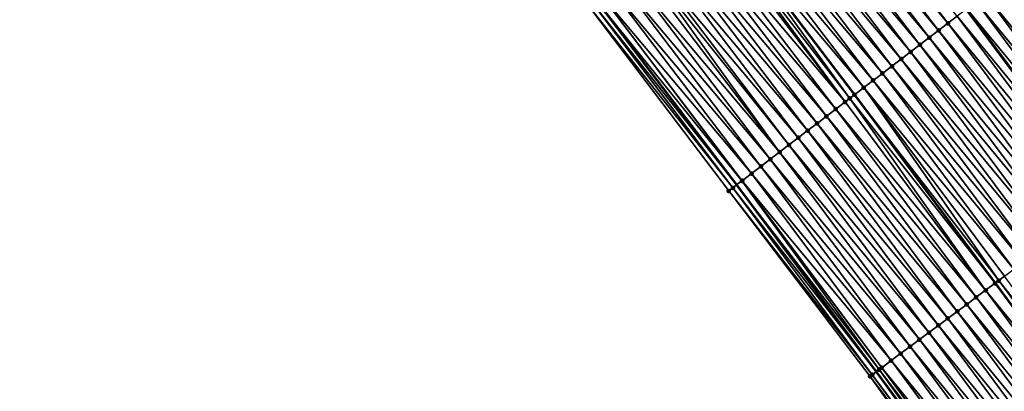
# Model space of a CAD drawing. Header units: feet. Extents: x 2017424 to 2024169, y 808042 to 818730.
# Tile 304 of 329: x 2023063 to 2023147, y 813795 to 813826. Entities that reach past the tile are written whole.
import ezdxf

# ---------------------------------------------------------------- set-up
doc = ezdxf.new("R2010")
doc.units = ezdxf.units.FT
doc.header["$MEASUREMENT"] = 0
for name, color, linetype, lineweight in [('EP_Travel Lane', 172, 'Continuous', 53), ('NB-Road Shots', 141, 'Continuous', 100), ('NB-Road X-Section', 40, 'Continuous', 13), ('STRIPING', 60, 'Continuous', 53)]:
    doc.layers.add(name, color=color, linetype=linetype, lineweight=lineweight)
doc.layers.add('I-77-MM15-17_NB-Surface-BORDER', color=7, linetype='Continuous')
doc.layers.add('I-77-MM15-17_NB-Surface-TIN', color=7, linetype='Continuous')

msp = doc.modelspace()

# ---------------------------------------------------------------- linework, layer by layer
at = {"layer": 'EP_Travel Lane'}
for points in [[(2023063.677757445, 813891.1619849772, 307.846601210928), (2023075.819066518, 813875.5859741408, 308.415438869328), (2023088.02843729, 813859.7577458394, 309.0478025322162), (2023088.02843939, 813859.7577431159, 309.0476999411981), (2023100.157989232, 813843.9934711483, 309.7289409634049), (2023112.261556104, 813828.0856312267, 310.3957956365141), (2023124.365422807, 813812.177397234, 311.0473504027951), (2023136.214691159, 813796.3151836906, 311.6503470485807), (2023148.111281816, 813780.2498599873, 312.2639727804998), (2023159.729937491, 813764.4089692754, 312.8762257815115), (2023171.243418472, 813748.0692657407, 313.5514119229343), (2023182.756195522, 813731.7305612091, 314.2653639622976), (2023194.013246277, 813715.4431081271, 314.9858683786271), (2023205.307678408, 813698.9564655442, 315.7791437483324), (2023216.421186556, 813682.6013296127, 316.584073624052), (2023227.351375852, 813665.8647651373, 317.2510973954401), (2023237.848548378, 813649.344608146, 318.0120326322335), (2023248.524671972, 813632.4448389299, 318.6671256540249), (2023259.20021941, 813615.5459817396, 319.3533704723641), (2023269.875283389, 813598.6478898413, 320.0657485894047)], [(2023095.217139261, 813890.6225907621, 310.1534967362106), (2023107.427108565, 813874.7935865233, 310.7566388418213), (2023107.427254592, 813874.793397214, 310.7495081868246), (2023119.654622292, 813858.895737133, 311.4049300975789), (2023131.758214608, 813842.9878637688, 312.0704873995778), (2023143.861027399, 813827.0810149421, 312.7758238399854), (2023155.894420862, 813810.9564328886, 313.4268483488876), (2023167.79053418, 813794.891054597, 314.0482284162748), (2023179.768496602, 813778.5941927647, 314.638923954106), (2023191.313452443, 813762.2766654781, 315.3141638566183), (2023202.859272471, 813745.9579167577, 315.9419412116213), (2023214.340250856, 813729.4387250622, 316.5553812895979), (2023225.67862487, 813712.9788930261, 317.2752778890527), (2023237.051608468, 813696.3671786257, 318.0344038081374), (2023248.1236325, 813679.7279441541, 318.7740191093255), (2023258.978480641, 813662.6149926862, 319.6342504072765), (2023269.563442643, 813645.6583717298, 320.2921688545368), (2023280.148145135, 813628.7021664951, 320.9642355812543), (2023290.732528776, 813611.7464720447, 321.6536913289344), (2023301.31671046, 813594.7911011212, 322.3541582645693)]]:
    msp.add_polyline3d(points, dxfattribs=at)
at = {"layer": 'I-77-MM15-17_NB-Surface-BORDER', "color": 3, "linetype": 'Continuous', "lineweight": -3}
msp.add_polyline3d([(2023269.411210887, 813598.3563298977, 320.0275459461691), (2023258.818990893, 813615.306541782, 319.3237533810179), (2023248.226355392, 813632.2574185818, 318.6425963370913), (2023236.786315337, 813648.6773462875, 317.9270546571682), (2023226.337270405, 813665.1877412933, 317.1716056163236), (2023215.277464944, 813681.8380453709, 316.5007609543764), (2023204.481229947, 813698.3857446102, 315.6776215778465), (2023193.402531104, 813715.0218262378, 314.9210998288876), (2023182.179134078, 813731.3216146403, 314.2030141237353), (2023170.916585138, 813747.8375587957, 313.5137718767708), (2023159.404591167, 813764.1781168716, 312.8335790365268), (2023147.35250601, 813779.6842090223, 312.1659081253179), (2023135.703073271, 813795.9339074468, 311.5874376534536), (2023123.70238723, 813811.6697827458, 310.9701214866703), (2023111.626202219, 813827.5988501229, 310.3129508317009), (2023100.087388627, 813843.9394172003, 309.7206507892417), (2023087.854355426, 813859.6226140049, 309.027706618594), (2023075.644691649, 813875.4506071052, 308.3951260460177), (2023063.472029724, 813890.9968129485, 307.8238319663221)], dxfattribs=at)
at = {"layer": 'I-77-MM15-17_NB-Surface-TIN', "color": 128, "linetype": 'Continuous', "lineweight": -3}
for points in [[(2023142.318409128, 813825.9027547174, 312.6639016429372), (2023130.215393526, 813841.809878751, 311.9691274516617), (2023129.420604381, 813841.2029906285, 311.9157944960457)], [(2023142.318409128, 813825.9027547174, 312.6639016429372), (2023143.113063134, 813826.509820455, 312.724130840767), (2023130.215393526, 813841.809878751, 311.9691274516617)], [(2023141.523716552, 813825.2957396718, 312.6056406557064), (2023129.420604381, 813841.2029906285, 311.9157944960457), (2023128.625771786, 813840.5961596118, 311.8646787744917)], [(2023141.523716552, 813825.2957396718, 312.6056406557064), (2023142.318409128, 813825.9027547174, 312.6639016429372), (2023129.420604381, 813841.2029906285, 311.9157944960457)], [(2023140.729009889, 813824.6887431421, 312.5480985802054), (2023128.625771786, 813840.5961596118, 311.8646787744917), (2023127.830915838, 813839.9893592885, 311.8147547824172)], [(2023140.729009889, 813824.6887431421, 312.5480985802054), (2023141.523716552, 813825.2957396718, 312.6056406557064), (2023128.625771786, 813840.5961596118, 311.8646787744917)], [(2023139.139625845, 813823.4747115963, 312.4315201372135), (2023127.036212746, 813839.3823580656, 311.7570304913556), (2023126.241532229, 813838.7753271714, 311.6981541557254)], [(2023139.934255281, 813824.0818096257, 312.4930031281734), (2023127.830915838, 813839.9893592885, 311.8147547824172), (2023127.036212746, 813839.3823580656, 311.7570304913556)], [(2023139.139625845, 813823.4747115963, 312.4315201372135), (2023139.934255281, 813824.0818096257, 312.4930031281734), (2023127.036212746, 813839.3823580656, 311.7570304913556)], [(2023139.934255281, 813824.0818096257, 312.4930031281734), (2023140.729009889, 813824.6887431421, 312.5480985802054), (2023127.830915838, 813839.9893592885, 311.8147547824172)], [(2023138.34503904, 813822.8675575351, 312.3678616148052), (2023126.241532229, 813838.7753271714, 311.6981541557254), (2023125.446847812, 813838.168301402, 311.6394768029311)], [(2023138.34503904, 813822.8675575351, 312.3678616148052), (2023139.139625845, 813823.4747115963, 312.4315201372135), (2023126.241532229, 813838.7753271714, 311.6981541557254)], [(2023136.755901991, 813821.6532013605, 312.2386788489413), (2023124.652122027, 813837.5613300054, 311.582910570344), (2023123.857391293, 813836.954365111, 311.5265967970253)], [(2023137.550475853, 813822.2603724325, 312.3029978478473), (2023125.446847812, 813838.168301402, 311.6394768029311), (2023124.652122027, 813837.5613300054, 311.582910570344)], [(2023136.755901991, 813821.6532013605, 312.2386788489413), (2023137.550475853, 813822.2603724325, 312.3029978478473), (2023124.652122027, 813837.5613300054, 311.582910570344)], [(2023137.550475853, 813822.2603724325, 312.3029978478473), (2023138.34503904, 813822.8675575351, 312.3678616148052), (2023125.446847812, 813838.168301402, 311.6394768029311)], [(2023135.961245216, 813821.0461392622, 312.1785909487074), (2023123.857391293, 813836.954365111, 311.5265967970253), (2023123.062586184, 813836.3474979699, 311.4740784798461)], [(2023135.961245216, 813821.0461392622, 312.1785909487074), (2023136.755901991, 813821.6532013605, 312.2386788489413), (2023123.857391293, 813836.954365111, 311.5265967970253)], [(2023135.166588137, 813820.4390775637, 312.1185185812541), (2023123.062586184, 813836.3474979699, 311.4740784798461), (2023122.276508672, 813835.7471665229, 311.4189844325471)], [(2023135.166588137, 813820.4390775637, 312.1185185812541), (2023135.961245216, 813821.0461392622, 312.1785909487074), (2023123.062586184, 813836.3474979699, 311.4740784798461)], [(2023133.57728608, 813819.2249382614, 311.9977562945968), (2023121.473320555, 813835.1333107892, 311.3514572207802), (2023120.678983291, 813834.5258287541, 311.275064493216)], [(2023133.57728608, 813819.2249382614, 311.9977562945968), (2023121.749148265, 813835.3441771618, 311.3760844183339), (2023121.473320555, 813835.1333107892, 311.3514572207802)], [(2023133.971775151, 813819.5265134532, 312.0328279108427), (2023122.26784345, 813835.7405488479, 311.418377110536), (2023121.749148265, 813835.3441771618, 311.3760844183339)], [(2023133.57728608, 813819.2249382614, 311.9977562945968), (2023133.971775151, 813819.5265134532, 312.0328279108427), (2023121.749148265, 813835.3441771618, 311.3760844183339)], [(2023122.26784345, 813835.7405488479, 311.418377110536), (2023134.380529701, 813819.8387296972, 312.0626638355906), (2023122.276508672, 813835.7471665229, 311.4189844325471)], [(2023134.37186048, 813819.8321086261, 312.0620478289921), (2023134.380529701, 813819.8387296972, 312.0626638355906), (2023122.26784345, 813835.7405488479, 311.418377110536)], [(2023133.971775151, 813819.5265134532, 312.0328279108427), (2023134.37186048, 813819.8321086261, 312.0620478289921), (2023122.26784345, 813835.7405488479, 311.418377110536)], [(2023135.166588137, 813820.4390775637, 312.1185185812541), (2023122.276508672, 813835.7471665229, 311.4189844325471), (2023134.380529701, 813819.8387296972, 312.0626638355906)], [(2023132.782953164, 813818.6174505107, 311.9211416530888), (2023120.678983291, 813834.5258287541, 311.275064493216), (2023119.884713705, 813833.9182577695, 311.1952181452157)], [(2023132.782953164, 813818.6174505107, 311.9211416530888), (2023133.57728608, 813819.2249382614, 311.9977562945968), (2023120.678983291, 813834.5258287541, 311.275064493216)], [(2023131.988724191, 813818.0098261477, 311.8392227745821), (2023119.884713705, 813833.9182577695, 311.1952181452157), (2023119.090462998, 813833.3106619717, 311.1144083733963)], [(2023131.988724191, 813818.0098261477, 311.8392227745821), (2023132.782953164, 813818.6174505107, 311.9211416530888), (2023119.884713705, 813833.9182577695, 311.1952181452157)], [(2023130.400199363, 813816.794665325, 311.6787980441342), (2023118.296199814, 813832.7030825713, 311.0342352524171), (2023117.501872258, 813832.0955877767, 310.9573471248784)], [(2023131.194461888, 813817.4022455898, 311.7590047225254), (2023119.090462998, 813833.3106619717, 311.1144083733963), (2023118.296199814, 813832.7030825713, 311.0342352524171)], [(2023130.400199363, 813816.794665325, 311.6787980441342), (2023131.194461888, 813817.4022455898, 311.7590047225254), (2023118.296199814, 813832.7030825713, 311.0342352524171)], [(2023131.194461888, 813817.4022455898, 311.7590047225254), (2023131.988724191, 813818.0098261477, 311.8392227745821), (2023119.090462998, 813833.3106619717, 311.1144083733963)], [(2023129.605935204, 813816.1870872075, 311.5986747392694), (2023117.501872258, 813832.0955877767, 310.9573471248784), (2023116.707629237, 813831.4879818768, 310.8761451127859)], [(2023129.605935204, 813816.1870872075, 311.5986747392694), (2023130.400199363, 813816.794665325, 311.6787980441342), (2023117.501872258, 813832.0955877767, 310.9573471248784)], [(2023128.017436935, 813814.9718914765, 311.4368946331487), (2023115.913432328, 813830.880315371, 310.7925899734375), (2023115.119271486, 813830.2726014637, 310.7071943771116)], [(2023128.017436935, 813814.9718914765, 311.4368946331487), (2023116.335304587, 813831.2031076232, 310.8370658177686), (2023115.913432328, 813830.880315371, 310.7925899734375)], [(2023128.811645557, 813815.5795425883, 311.5198520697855), (2023116.707629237, 813831.4879818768, 310.8761451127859), (2023116.335304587, 813831.2031076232, 310.8370658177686)], [(2023128.017436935, 813814.9718914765, 311.4368946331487), (2023128.811645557, 813815.5795425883, 311.5198520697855), (2023116.335304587, 813831.2031076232, 310.8370658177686)], [(2023128.811645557, 813815.5795425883, 311.5198520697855), (2023129.605935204, 813816.1870872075, 311.5986747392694), (2023116.707629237, 813831.4879818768, 310.8761451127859)], [(2023127.22327338, 813814.3641811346, 311.3516374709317), (2023115.119271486, 813830.2726014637, 310.7071943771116), (2023114.325108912, 813829.6648898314, 310.6218871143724)], [(2023127.22327338, 813814.3641811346, 311.3516374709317), (2023128.017436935, 813814.9718914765, 311.4368946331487), (2023115.119271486, 813830.2726014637, 310.7071943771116)], [(2023159.96034018, 813813.9756085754, 313.6441698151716), (2023147.883466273, 813830.1489565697, 312.9589960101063), (2023147.088294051, 813829.5425719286, 312.9252116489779)], [(2023126.429055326, 813813.7565424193, 311.2691613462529), (2023114.325108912, 813829.6648898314, 310.6218871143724), (2023113.530846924, 813829.0573088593, 310.5416529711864)], [(2023126.429055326, 813813.7565424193, 311.2691613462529), (2023127.22327338, 813814.3641811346, 311.3516374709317), (2023114.325108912, 813829.6648898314, 310.6218871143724)], [(2023159.15750181, 813813.3794102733, 313.6000838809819), (2023147.088294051, 813829.5425719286, 312.9252116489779), (2023146.293219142, 813828.9360593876, 312.8864613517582)], [(2023159.15750181, 813813.3794102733, 313.6000838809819), (2023159.96034018, 813813.9756085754, 313.6441698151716), (2023147.088294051, 813829.5425719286, 312.9252116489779)], [(2023124.820581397, 813812.5258951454, 311.1011606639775), (2023112.736653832, 813828.449637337, 310.4579030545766), (2023112.261556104, 813828.0856312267, 310.3957956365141)], [(2023125.634875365, 813813.1488536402, 311.1847413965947), (2023113.530846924, 813829.0573088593, 310.5416529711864), (2023112.736653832, 813828.449637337, 310.4579030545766)], [(2023124.820581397, 813812.5258951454, 311.1011606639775), (2023124.840634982, 813812.5412442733, 311.1034047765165), (2023112.736653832, 813828.449637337, 310.4579030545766)], [(2023124.840634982, 813812.5412442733, 311.1034047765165), (2023125.634875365, 813813.1488536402, 311.1847413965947), (2023112.736653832, 813828.449637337, 310.4579030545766)], [(2023125.634875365, 813813.1488536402, 311.1847413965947), (2023126.429055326, 813813.7565424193, 311.2691613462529), (2023113.530846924, 813829.0573088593, 310.5416529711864)], [(2023157.552294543, 813812.1863796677, 313.4864471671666), (2023145.498451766, 813828.3291426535, 312.8320174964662), (2023144.703276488, 813827.7227620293, 312.7983891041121)], [(2023158.354694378, 813812.7831701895, 313.5543197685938), (2023146.293219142, 813828.9360593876, 312.8864613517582), (2023145.498451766, 813828.3291426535, 312.8320174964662)], [(2023157.552294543, 813812.1863796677, 313.4864471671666), (2023158.354694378, 813812.7831701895, 313.5543197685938), (2023145.498451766, 813828.3291426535, 312.8320174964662)], [(2023158.354694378, 813812.7831701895, 313.5543197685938), (2023159.15750181, 813813.3794102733, 313.6000838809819), (2023146.293219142, 813828.9360593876, 312.8864613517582)], [(2023124.046637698, 813811.9333153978, 311.0096626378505), (2023111.942853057, 813827.8414501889, 310.3541330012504), (2023111.626202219, 813827.5988501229, 310.3129508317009)], [(2023123.70238723, 813811.6697827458, 310.9701214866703), (2023124.046637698, 813811.9333153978, 311.0096626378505), (2023111.626202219, 813827.5988501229, 310.3129508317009)], [(2023111.942853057, 813827.8414501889, 310.3541330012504), (2023124.365422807, 813812.177397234, 311.0473504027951), (2023112.261556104, 813828.0856312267, 310.3957956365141)], [(2023124.046637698, 813811.9333153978, 311.0096626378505), (2023124.365422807, 813812.177397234, 311.0473504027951), (2023111.942853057, 813827.8414501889, 310.3541330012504)], [(2023124.820581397, 813812.5258951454, 311.1011606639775), (2023112.261556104, 813828.0856312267, 310.3957956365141), (2023124.365422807, 813812.177397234, 311.0473504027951)], [(2023156.749373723, 813811.590292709, 313.4468333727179), (2023144.703276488, 813827.7227620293, 312.7983891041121), (2023143.907821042, 813827.1167496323, 312.7790578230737)], [(2023156.749373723, 813811.590292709, 313.4468333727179), (2023157.552294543, 813812.1863796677, 313.4864471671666), (2023144.703276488, 813827.7227620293, 312.7983891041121)], [(2023143.113063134, 813826.509820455, 312.724130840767), (2023155.894420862, 813810.9564328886, 313.4268483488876), (2023143.861027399, 813827.0810149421, 312.7758238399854)], [(2023155.946010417, 813810.9948033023, 313.4312204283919), (2023143.907821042, 813827.1167496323, 312.7790578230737), (2023143.861027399, 813827.0810149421, 312.7758238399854)], [(2023155.946010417, 813810.9948033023, 313.4312204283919), (2023143.861027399, 813827.0810149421, 312.7758238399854), (2023155.894420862, 813810.9564328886, 313.4268483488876)], [(2023155.946010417, 813810.9948033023, 313.4312204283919), (2023156.749373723, 813811.590292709, 313.4468333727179), (2023143.907821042, 813827.1167496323, 312.7790578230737)], [(2023154.341083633, 813809.8013939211, 313.3023700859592), (2023142.318409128, 813825.9027547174, 312.6639016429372), (2023141.523716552, 813825.2957396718, 312.6056406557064)], [(2023155.143612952, 813810.3980095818, 313.3632193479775), (2023143.113063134, 813826.509820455, 312.724130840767), (2023142.318409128, 813825.9027547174, 312.6639016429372)], [(2023154.341083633, 813809.8013939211, 313.3023700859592), (2023155.143612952, 813810.3980095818, 313.3632193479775), (2023142.318409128, 813825.9027547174, 312.6639016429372)], [(2023155.143612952, 813810.3980095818, 313.3632193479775), (2023155.894420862, 813810.9564328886, 313.4268483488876), (2023143.113063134, 813826.509820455, 312.724130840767)], [(2023153.538581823, 813809.2047411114, 313.2400287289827), (2023141.523716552, 813825.2957396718, 312.6056406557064), (2023140.729009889, 813824.6887431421, 312.5480985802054)], [(2023153.538581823, 813809.2047411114, 313.2400287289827), (2023154.341083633, 813809.8013939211, 313.3023700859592), (2023141.523716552, 813825.2957396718, 312.6056406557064)], [(2023152.736067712, 813808.6081049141, 313.1783546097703), (2023140.729009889, 813824.6887431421, 312.5480985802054), (2023139.934255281, 813824.0818096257, 312.4930031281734)], [(2023152.736067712, 813808.6081049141, 313.1783546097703), (2023153.538581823, 813809.2047411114, 313.2400287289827), (2023140.729009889, 813824.6887431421, 312.5480985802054)], [(2023151.131011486, 813807.4148703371, 313.0565253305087), (2023139.139625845, 813823.4747115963, 312.4315201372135), (2023138.34503904, 813822.8675575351, 312.3678616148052)], [(2023151.933519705, 813808.0115144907, 313.1185190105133), (2023139.934255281, 813824.0818096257, 312.4930031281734), (2023139.139625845, 813823.4747115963, 312.4315201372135)], [(2023151.131011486, 813807.4148703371, 313.0565253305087), (2023151.933519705, 813808.0115144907, 313.1185190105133), (2023139.139625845, 813823.4747115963, 312.4315201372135)], [(2023151.933519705, 813808.0115144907, 313.1185190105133), (2023152.736067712, 813808.6081049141, 313.1783546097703), (2023139.934255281, 813824.0818096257, 312.4930031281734)], [(2023150.328623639, 813806.8180636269, 312.988002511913), (2023138.34503904, 813822.8675575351, 312.3678616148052), (2023137.550475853, 813822.2603724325, 312.3029978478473)], [(2023150.328623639, 813806.8180636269, 312.988002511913), (2023151.131011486, 813807.4148703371, 313.0565253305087), (2023138.34503904, 813822.8675575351, 312.3678616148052)], [(2023148.723774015, 813805.6245500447, 312.8549669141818), (2023136.755901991, 813821.6532013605, 312.2386788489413), (2023135.961245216, 813821.0461392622, 312.1785909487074)], [(2023149.526243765, 813806.2212461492, 312.9190472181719), (2023137.550475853, 813822.2603724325, 312.3029978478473), (2023136.755901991, 813821.6532013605, 312.2386788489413)], [(2023148.723774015, 813805.6245500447, 312.8549669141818), (2023149.526243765, 813806.2212461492, 312.9190472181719), (2023136.755901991, 813821.6532013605, 312.2386788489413)], [(2023149.526243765, 813806.2212461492, 312.9190472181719), (2023150.328623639, 813806.8180636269, 312.988002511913), (2023137.550475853, 813822.2603724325, 312.3029978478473)], [(2023147.921327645, 813805.0278223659, 312.7896184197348), (2023135.961245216, 813821.0461392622, 312.1785909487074), (2023135.166588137, 813820.4390775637, 312.1185185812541)], [(2023147.921327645, 813805.0278223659, 312.7896184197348), (2023148.723774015, 813805.6245500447, 312.8549669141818), (2023135.961245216, 813821.0461392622, 312.1785909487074)], [(2023146.626609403, 813804.0653077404, 312.6915465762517), (2023135.166588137, 813820.4390775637, 312.1185185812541), (2023134.380529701, 813819.8387296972, 312.0626638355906)], [(2023146.626609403, 813804.0653077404, 312.6915465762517), (2023147.118796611, 813804.4312090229, 312.7288622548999), (2023135.166588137, 813820.4390775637, 312.1185185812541)], [(2023147.118796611, 813804.4312090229, 312.7288622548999), (2023147.921327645, 813805.0278223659, 312.7896184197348), (2023135.166588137, 813820.4390775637, 312.1185185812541)], [(2023145.513988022, 813803.2376400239, 312.5936008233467), (2023133.57728608, 813819.2249382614, 311.9977562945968), (2023132.782953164, 813818.6174505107, 311.9211416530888)], [(2023145.513988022, 813803.2376400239, 312.5936008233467), (2023133.971775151, 813819.5265134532, 312.0328279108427), (2023133.57728608, 813819.2249382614, 311.9977562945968)], [(2023146.316324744, 813803.8345157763, 312.6648967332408), (2023134.37186048, 813819.8321086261, 312.0620478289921), (2023133.971775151, 813819.5265134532, 312.0328279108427)], [(2023145.513988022, 813803.2376400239, 312.5936008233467), (2023146.316324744, 813803.8345157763, 312.6648967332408), (2023133.971775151, 813819.5265134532, 312.0328279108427)], [(2023134.37186048, 813819.8321086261, 312.0620478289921), (2023146.325013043, 813803.8409781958, 312.6656429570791), (2023134.380529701, 813819.8387296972, 312.0626638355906)], [(2023146.316324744, 813803.8345157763, 312.6648967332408), (2023146.325013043, 813803.8409781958, 312.6656429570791), (2023134.37186048, 813819.8321086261, 312.0620478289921)], [(2023146.626609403, 813804.0653077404, 312.6915465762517), (2023134.380529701, 813819.8387296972, 312.0626638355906), (2023146.325013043, 813803.8409781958, 312.6656429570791)], [(2023144.711771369, 813802.6406021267, 312.5157923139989), (2023132.782953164, 813818.6174505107, 311.9211416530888), (2023131.988724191, 813818.0098261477, 311.8392227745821)], [(2023144.711771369, 813802.6406021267, 312.5157923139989), (2023145.513988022, 813803.2376400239, 312.5936008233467), (2023132.782953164, 813818.6174505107, 311.9211416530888)], [(2023143.909617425, 813802.0434795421, 312.4345823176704), (2023131.988724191, 813818.0098261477, 311.8392227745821), (2023131.194461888, 813817.4022455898, 311.7590047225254)], [(2023143.909617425, 813802.0434795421, 312.4345823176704), (2023144.711771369, 813802.6406021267, 312.5157923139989), (2023131.988724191, 813818.0098261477, 311.8392227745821)], [(2023142.305269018, 813800.8492890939, 312.2743602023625), (2023130.400199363, 813816.794665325, 311.6787980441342), (2023129.605935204, 813816.1870872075, 311.5986747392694)], [(2023143.107457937, 813801.4463644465, 312.3536731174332), (2023131.194461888, 813817.4022455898, 311.7590047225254), (2023130.400199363, 813816.794665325, 311.6787980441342)], [(2023142.305269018, 813800.8492890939, 312.2743602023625), (2023143.107457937, 813801.4463644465, 312.3536731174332), (2023130.400199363, 813816.794665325, 311.6787980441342)], [(2023143.107457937, 813801.4463644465, 312.3536731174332), (2023143.909617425, 813802.0434795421, 312.4345823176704), (2023131.194461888, 813817.4022455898, 311.7590047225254)], [(2023141.50303812, 813800.2522704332, 312.197324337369), (2023129.605935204, 813816.1870872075, 311.5986747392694), (2023128.811645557, 813815.5795425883, 311.5198520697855)], [(2023141.50303812, 813800.2522704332, 312.197324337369), (2023142.305269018, 813800.8492890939, 312.2743602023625), (2023129.605935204, 813816.1870872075, 311.5986747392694)], [(2023139.89873638, 813799.0580169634, 312.0345709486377), (2023128.017436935, 813814.9718914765, 311.4368946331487), (2023127.22327338, 813814.3641811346, 311.3516374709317)], [(2023140.700897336, 813799.6551300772, 312.1154005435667), (2023128.811645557, 813815.5795425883, 311.5198520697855), (2023128.017436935, 813814.9718914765, 311.4368946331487)], [(2023139.89873638, 813799.0580169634, 312.0345709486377), (2023140.700897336, 813799.6551300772, 312.1154005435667), (2023128.017436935, 813814.9718914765, 311.4368946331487)], [(2023140.700897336, 813799.6551300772, 312.1154005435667), (2023141.50303812, 813800.2522704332, 312.197324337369), (2023128.811645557, 813815.5795425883, 311.5198520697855)], [(2023139.096644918, 813798.4608100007, 311.9499718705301), (2023127.22327338, 813814.3641811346, 311.3516374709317), (2023126.429055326, 813813.7565424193, 311.2691613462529)], [(2023139.096644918, 813798.4608100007, 311.9499718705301), (2023139.89873638, 813799.0580169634, 312.0345709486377), (2023127.22327338, 813814.3641811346, 311.3516374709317)], [(2023138.294550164, 813797.8636074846, 311.8655514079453), (2023126.429055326, 813813.7565424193, 311.2691613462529), (2023125.634875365, 813813.1488536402, 311.1847413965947)], [(2023138.294550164, 813797.8636074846, 311.8655514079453), (2023139.096644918, 813798.4608100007, 311.9499718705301), (2023126.429055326, 813813.7565424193, 311.2691613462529)], [(2023136.46513403, 813796.5017944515, 311.6804060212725), (2023124.820581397, 813812.5258951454, 311.1011606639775), (2023124.365422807, 813812.177397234, 311.0473504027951)], [(2023136.690166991, 813796.6694639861, 311.7072150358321), (2023124.840634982, 813812.5412442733, 311.1034047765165), (2023124.820581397, 813812.5258951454, 311.1011606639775)], [(2023136.46513403, 813796.5017944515, 311.6804060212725), (2023136.690166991, 813796.6694639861, 311.7072150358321), (2023124.820581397, 813812.5258951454, 311.1011606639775)], [(2023137.492369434, 813797.2665210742, 311.7857943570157), (2023125.634875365, 813813.1488536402, 311.1847413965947), (2023124.840634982, 813812.5412442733, 311.1034047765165)], [(2023136.690166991, 813796.6694639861, 311.7072150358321), (2023137.492369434, 813797.2665210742, 311.7857943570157), (2023124.840634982, 813812.5412442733, 311.1034047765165)], [(2023137.492369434, 813797.2665210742, 311.7857943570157), (2023138.294550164, 813797.8636074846, 311.8655514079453), (2023125.634875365, 813813.1488536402, 311.1847413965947)], [(2023135.888286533, 813796.071972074, 311.6111708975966), (2023124.046637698, 813811.9333153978, 311.0096626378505), (2023123.70238723, 813811.6697827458, 310.9701214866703)], [(2023135.703073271, 813795.9339074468, 311.5874376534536), (2023135.888286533, 813796.071972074, 311.6111708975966), (2023123.70238723, 813811.6697827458, 310.9701214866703)], [(2023124.046637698, 813811.9333153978, 311.0096626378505), (2023136.214691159, 813796.3151836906, 311.6503470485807), (2023124.365422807, 813812.177397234, 311.0473504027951)], [(2023135.888286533, 813796.071972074, 311.6111708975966), (2023136.214691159, 813796.3151836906, 311.6503470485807), (2023124.046637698, 813811.9333153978, 311.0096626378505)], [(2023136.46513403, 813796.5017944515, 311.6804060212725), (2023124.365422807, 813812.177397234, 311.0473504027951), (2023136.214691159, 813796.3151836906, 311.6503470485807)], [(2023158.536846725, 813788.0102531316, 313.3094217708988), (2023146.626609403, 813804.0653077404, 312.6915465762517), (2023146.325013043, 813803.8409781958, 312.6656429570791)], [(2023159.015120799, 813788.3658694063, 313.3471944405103), (2023147.118796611, 813804.4312090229, 312.7288622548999), (2023146.626609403, 813804.0653077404, 312.6915465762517)], [(2023158.536846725, 813788.0102531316, 313.3094217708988), (2023159.015120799, 813788.3658694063, 313.3471944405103), (2023146.626609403, 813804.0653077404, 312.6915465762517)], [(2023157.410296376, 813787.1723217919, 313.2127918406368), (2023145.513988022, 813803.2376400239, 312.5936008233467), (2023144.711771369, 813802.6406021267, 312.5157923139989)], [(2023158.212672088, 813787.7691448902, 313.2819729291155), (2023146.316324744, 813803.8345157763, 312.6648967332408), (2023145.513988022, 813803.2376400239, 312.5936008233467)], [(2023157.410296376, 813787.1723217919, 313.2127918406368), (2023158.212672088, 813787.7691448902, 313.2819729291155), (2023145.513988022, 813803.2376400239, 312.5936008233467)], [(2023146.316324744, 813803.8345157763, 312.6648967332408), (2023158.221365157, 813787.7756104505, 313.2827089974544), (2023146.325013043, 813803.8409781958, 312.6656429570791)], [(2023158.212672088, 813787.7691448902, 313.2819729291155), (2023158.221365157, 813787.7756104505, 313.2827089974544), (2023146.316324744, 813803.8345157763, 312.6648967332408)], [(2023158.536846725, 813788.0102531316, 313.3094217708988), (2023146.325013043, 813803.8409781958, 312.6656429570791), (2023158.221365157, 813787.7756104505, 313.2827089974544)], [(2023156.608032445, 813786.5753477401, 313.137547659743), (2023144.711771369, 813802.6406021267, 312.5157923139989), (2023143.909617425, 813802.0434795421, 312.4345823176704)], [(2023156.608032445, 813786.5753477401, 313.137547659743), (2023157.410296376, 813787.1723217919, 313.2127918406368), (2023144.711771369, 813802.6406021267, 312.5157923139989)], [(2023155.805873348, 813785.9782321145, 313.0566171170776), (2023143.909617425, 813802.0434795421, 312.4345823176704), (2023143.107457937, 813801.4463644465, 312.3536731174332)], [(2023155.805873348, 813785.9782321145, 313.0566171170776), (2023156.608032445, 813786.5753477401, 313.137547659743), (2023143.909617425, 813802.0434795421, 312.4345823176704)], [(2023154.201510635, 813784.7840609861, 312.8971709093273), (2023142.305269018, 813800.8492890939, 312.2743602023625), (2023141.50303812, 813800.2522704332, 312.197324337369)], [(2023155.003725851, 813785.3811008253, 312.9750574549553), (2023143.107457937, 813801.4463644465, 312.3536731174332), (2023142.305269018, 813800.8492890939, 312.2743602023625)], [(2023154.201510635, 813784.7840609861, 312.8971709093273), (2023155.003725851, 813785.3811008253, 312.9750574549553), (2023142.305269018, 813800.8492890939, 312.2743602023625)], [(2023155.003725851, 813785.3811008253, 312.9750574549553), (2023155.805873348, 813785.9782321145, 313.0566171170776), (2023143.107457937, 813801.4463644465, 312.3536731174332)], [(2023153.399243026, 813784.1870919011, 312.822126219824), (2023141.50303812, 813800.2522704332, 312.197324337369), (2023140.700897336, 813799.6551300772, 312.1154005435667)], [(2023153.399243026, 813784.1870919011, 312.822126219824), (2023154.201510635, 813784.7840609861, 312.8971709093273), (2023141.50303812, 813800.2522704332, 312.197324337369)], [(2023151.794953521, 813782.9928219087, 312.6587090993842), (2023139.89873638, 813799.0580169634, 312.0345709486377), (2023139.096644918, 813798.4608100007, 311.9499718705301)], [(2023152.597079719, 813783.5899819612, 312.7414240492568), (2023140.700897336, 813799.6551300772, 312.1154005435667), (2023139.89873638, 813799.0580169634, 312.0345709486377)], [(2023151.794953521, 813782.9928219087, 312.6587090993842), (2023152.597079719, 813783.5899819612, 312.7414240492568), (2023139.89873638, 813799.0580169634, 312.0345709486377)], [(2023152.597079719, 813783.5899819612, 312.7414240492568), (2023153.399243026, 813784.1870919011, 312.822126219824), (2023140.700897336, 813799.6551300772, 312.1154005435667)], [(2023150.992864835, 813782.3956111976, 312.573959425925), (2023139.096644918, 813798.4608100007, 311.9499718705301), (2023138.294550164, 813797.8636074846, 311.8655514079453)], [(2023150.992864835, 813782.3956111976, 312.573959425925), (2023151.794953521, 813782.9928219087, 312.6587090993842), (2023139.096644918, 813798.4608100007, 311.9499718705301)], [(2023150.190794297, 813781.7983759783, 312.4882253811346), (2023138.294550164, 813797.8636074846, 311.8655514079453), (2023137.492369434, 813797.2665210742, 311.7857943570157)], [(2023150.190794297, 813781.7983759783, 312.4882253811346), (2023150.992864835, 813782.3956111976, 312.573959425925), (2023138.294550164, 813797.8636074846, 311.8655514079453)], [(2023148.586605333, 813780.6039702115, 312.3193548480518), (2023136.690166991, 813796.6694639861, 311.7072150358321), (2023136.46513403, 813796.5017944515, 311.6804060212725)], [(2023149.388755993, 813781.2010972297, 312.4007429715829), (2023137.492369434, 813797.2665210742, 311.7857943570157), (2023136.690166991, 813796.6694639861, 311.7072150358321)], [(2023148.586605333, 813780.6039702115, 312.3193548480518), (2023149.388755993, 813781.2010972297, 312.4007429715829), (2023136.690166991, 813796.6694639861, 311.7072150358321)], [(2023149.388755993, 813781.2010972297, 312.4007429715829), (2023150.190794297, 813781.7983759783, 312.4882253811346), (2023137.492369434, 813797.2665210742, 311.7857943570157)], [(2023147.784716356, 813780.0064898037, 312.2237727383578), (2023135.888286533, 813796.071972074, 311.6111708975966), (2023135.703073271, 813795.9339074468, 311.5874376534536)], [(2023147.35250601, 813779.6842090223, 312.1659081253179), (2023147.784716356, 813780.0064898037, 312.2237727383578), (2023135.703073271, 813795.9339074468, 311.5874376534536)], [(2023147.886030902, 813780.0820508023, 312.2377277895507), (2023136.214691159, 813796.3151836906, 311.6503470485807), (2023135.888286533, 813796.071972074, 311.6111708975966)], [(2023147.784716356, 813780.0064898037, 312.2237727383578), (2023147.886030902, 813780.0820508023, 312.2377277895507), (2023135.888286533, 813796.071972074, 311.6111708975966)], [(2023136.46513403, 813796.5017944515, 311.6804060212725), (2023136.214691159, 813796.3151836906, 311.6503470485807), (2023148.111281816, 813780.2498599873, 312.2639727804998)], [(2023147.886030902, 813780.0820508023, 312.2377277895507), (2023148.111281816, 813780.2498599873, 312.2639727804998), (2023136.214691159, 813796.3151836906, 311.6503470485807)], [(2023148.586605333, 813780.6039702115, 312.3193548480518), (2023136.46513403, 813796.5017944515, 311.6804060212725), (2023148.111281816, 813780.2498599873, 312.2639727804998)]]:
    msp.add_3dface(points, dxfattribs=at)
at = {"layer": 'NB-Road Shots', "lineweight": 100}
for p in [(2023142.318409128, 813825.9027547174, 312.6639016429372), (2023141.523716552, 813825.2957396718, 312.6056406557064), (2023140.729009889, 813824.6887431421, 312.5480985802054), (2023139.139625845, 813823.4747115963, 312.4315201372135), (2023139.934255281, 813824.0818096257, 312.4930031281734), (2023138.34503904, 813822.8675575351, 312.3678616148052), (2023136.755901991, 813821.6532013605, 312.2386788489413), (2023137.550475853, 813822.2603724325, 312.3029978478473), (2023135.961245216, 813821.0461392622, 312.1785909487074), (2023135.166588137, 813820.4390775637, 312.1185185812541), (2023133.57728608, 813819.2249382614, 311.9977562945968), (2023133.971775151, 813819.5265134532, 312.0328279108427), (2023134.37186048, 813819.8321086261, 312.0620478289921), (2023132.782953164, 813818.6174505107, 311.9211416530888), (2023131.988724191, 813818.0098261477, 311.8392227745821), (2023130.400199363, 813816.794665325, 311.6787980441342), (2023131.194461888, 813817.4022455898, 311.7590047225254), (2023129.605935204, 813816.1870872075, 311.5986747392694), (2023128.017436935, 813814.9718914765, 311.4368946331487), (2023128.811645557, 813815.5795425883, 311.5198520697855), (2023127.22327338, 813814.3641811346, 311.3516374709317), (2023126.429055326, 813813.7565424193, 311.2691613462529), (2023124.820581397, 813812.5258951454, 311.1011606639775), (2023124.840634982, 813812.5412442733, 311.1034047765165), (2023125.634875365, 813813.1488536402, 311.1847413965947), (2023123.70238723, 813811.6697827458, 310.9701214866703), (2023124.046637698, 813811.9333153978, 311.0096626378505), (2023146.626609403, 813804.0653077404, 312.6915465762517), (2023145.513988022, 813803.2376400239, 312.5936008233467), (2023146.316324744, 813803.8345157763, 312.6648967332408), (2023144.711771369, 813802.6406021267, 312.5157923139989), (2023143.909617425, 813802.0434795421, 312.4345823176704), (2023142.305269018, 813800.8492890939, 312.2743602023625), (2023143.107457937, 813801.4463644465, 312.3536731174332), (2023141.50303812, 813800.2522704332, 312.197324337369), (2023139.89873638, 813799.0580169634, 312.0345709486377), (2023140.700897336, 813799.6551300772, 312.1154005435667), (2023139.096644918, 813798.4608100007, 311.9499718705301), (2023138.294550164, 813797.8636074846, 311.8655514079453), (2023136.690166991, 813796.6694639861, 311.7072150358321), (2023137.492369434, 813797.2665210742, 311.7857943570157), (2023135.703073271, 813795.9339074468, 311.5874376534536), (2023135.888286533, 813796.071972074, 311.6111708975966), (2023136.46513403, 813796.5017944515, 311.6804060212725)]:
    msp.add_point(p, dxfattribs=at)
at = {"layer": 'NB-Road X-Section', "extrusion": (0.6051976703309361, -0.7954178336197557, 0.03234578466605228), "elevation": 577079.4946955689, "flags": 128}
msp.add_lwpolyline([(2102878.629315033, -18362.65932538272), (2102878.3716161, -18362.66821266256), (2102877.371616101, -18362.70333823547), (2102876.3716161, -18362.73859415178), (2102875.3716161, -18362.77239620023), (2102874.3716161, -18362.81116678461), (2102873.3716161, -18362.86563914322), (2102872.3716161, -18362.89928514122), (2102871.3716161, -18362.91862654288), (2102870.3716161, -18362.97358228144), (2102869.371616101, -18363.0338430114), (2102868.371616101, -18363.09213450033), (2102867.3716161, -18363.14970670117), (2102866.3716161, -18363.20483099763), (2102865.371616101, -18363.26634617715), (2102864.3716161, -18363.33003802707), (2102863.3716161, -18363.39493575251), (2102862.371616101, -18363.45928842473), (2102861.3716161, -18363.51940778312), (2102860.3716161, -18363.5795116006), (2102859.371616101, -18363.63601191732), (2102858.868172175, -18363.66524713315), (2102858.3716161, -18363.70033711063), (2102857.3716161, -18363.77699186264), (2102856.371616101, -18363.85895362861), (2102855.3716161, -18363.93921367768), (2102854.3716161, -18364.01946234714), (2102853.3716161, -18364.09962759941), (2102852.3716161, -18364.17849153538), (2102851.3716161, -18364.26149240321), (2102850.3716161, -18364.34679420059), (2102849.3716161, -18364.42931350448), (2102848.3716161, -18364.51377765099), (2102847.371616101, -18364.5951568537), (2102847.346362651, -18364.59740214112), (2102846.3716161, -18364.68894806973), (2102845.938076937, -18364.72850992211)], dxfattribs=at)
at = {"layer": 'NB-Road X-Section', "extrusion": (0.5948153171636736, -0.803265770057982, 0.03096515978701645), "elevation": 549707.3357232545, "flags": 128}
msp.add_lwpolyline([(2110218.86067378, -16716.01990441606), (2110218.085111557, -16716.05504476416), (2110217.085111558, -16716.0993762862), (2110216.085111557, -16716.14730363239), (2110215.085111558, -16716.19141071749), (2110214.085111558, -16716.23719678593), (2110213.085111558, -16716.30510195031), (2110212.085111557, -16716.34473475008), (2110211.085111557, -16716.36035518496), (2110210.085111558, -16716.42838888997), (2110209.085111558, -16716.48926734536), (2110208.085111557, -16716.55163861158), (2110207.085111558, -16716.6133423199), (2110206.085111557, -16716.67320662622), (2110205.085111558, -16716.73523004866), (2110204.085111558, -16716.80378574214), (2110203.085111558, -16716.87277411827), (2110202.085111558, -16716.93688516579), (2110201.085111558, -16717.0022650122), (2110200.085111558, -16717.06305032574), (2110199.471816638, -16717.10038390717), (2110199.085111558, -16717.12704653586), (2110198.085111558, -16717.19837665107), (2110197.085111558, -16717.27622249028), (2110196.085111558, -16717.35747144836), (2110195.085111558, -16717.43841946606), (2110194.085111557, -16717.51777043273), (2110193.085111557, -16717.59484325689), (2110192.085111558, -16717.67680635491), (2110191.085111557, -16717.75767472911), (2110190.085111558, -16717.84231439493), (2110189.085111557, -16717.92677535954), (2110188.085111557, -16718.00657067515), (2110187.085111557, -16718.085187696), (2110186.804483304, -16718.11200957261), (2110186.085111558, -16718.18127791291), (2110185.854102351, -16718.20502254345)], dxfattribs=at)
at = {"layer": 'STRIPING'}
msp.add_polyline3d([(2023073.516586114, 813899.0555813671, 308.7971813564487), (2023085.784513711, 813883.3150108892, 309.4079319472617), (2023097.993694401, 813867.4870290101, 310.0495802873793), (2023097.993638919, 813867.4871009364, 310.0522895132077), (2023110.17300046, 813851.6549293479, 310.7491357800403), (2023122.276508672, 813835.7471665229, 311.4189844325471), (2023134.380529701, 813819.8387296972, 312.0626638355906), (2023146.325013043, 813803.8409781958, 312.6656429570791), (2023158.221365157, 813787.7756104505, 313.2827089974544), (2023170.021330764, 813771.6990166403, 313.9061784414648), (2023181.535205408, 813755.3557940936, 314.4829145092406), (2023193.046966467, 813739.0155716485, 315.1760662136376), (2023204.397705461, 813722.596164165, 315.8570826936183), (2023215.692579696, 813706.1088762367, 316.6292239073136), (2023226.931224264, 813689.615279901, 317.3468187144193), (2023237.990457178, 813672.9658498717, 318.0468700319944), (2023248.650783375, 813656.1288289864, 318.8417219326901), (2023259.243926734, 813639.1771383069, 319.4951763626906), (2023269.836689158, 813622.2260572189, 320.1693869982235), (2023280.428916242, 813605.2758328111, 320.8727659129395)], dxfattribs=at)

doc.saveas('drawing.dxf')
